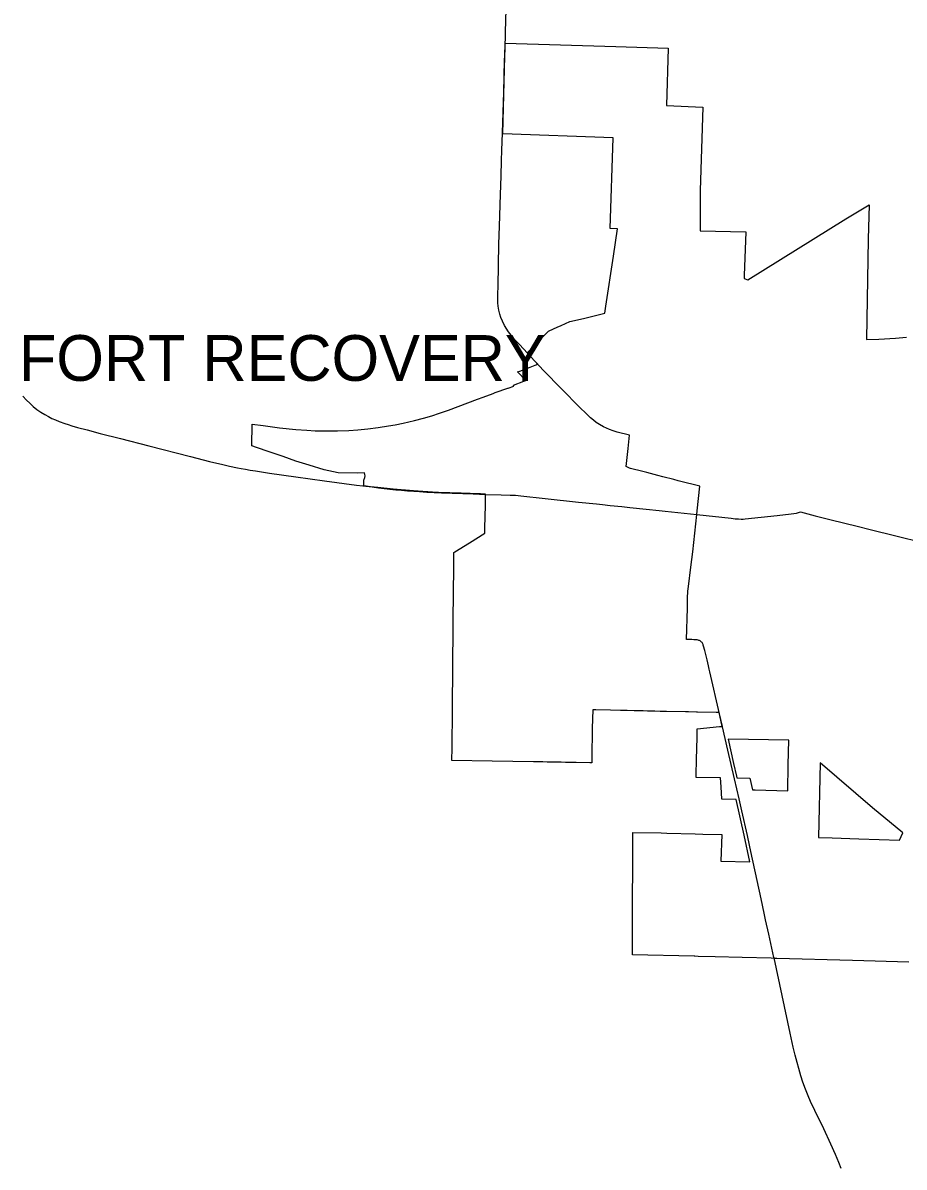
# Model space of a CAD drawing. Extents: x 0 to 34, y 0 to 22.
# Drawn here: x 2.6364 to 2.7913, y 18.9365 to 19.1375 of the extents above; entities that cross this region are included whole.
import ezdxf

# ---------------------------------------------------------------- set-up
doc = ezdxf.new("R2010")
doc.units = 0
for name, color, linetype in [('GM_X_Corporation', 7, 'Continuous'), ('GM_X_Corporation_Text', 7, 'Continuous'), ('GM_X_State_Route', 7, 'Continuous')]:
    doc.layers.add(name, color=color, linetype=linetype)

msp = doc.modelspace()

# ---------------------------------------------------------------- linework, layer by layer
at = {"layer": 'GM_X_Corporation'}
msp.add_lwpolyline([(2.7921084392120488, 18.972499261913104), (2.782176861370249, 18.972773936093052), (2.768918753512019, 18.973140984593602), (2.7684232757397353, 18.9731547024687), (2.7679287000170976, 18.973165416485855), (2.762828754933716, 18.973298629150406), (2.7580490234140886, 18.973421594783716), (2.755074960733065, 18.97349810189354), (2.7544747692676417, 18.97351306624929), (2.754352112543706, 18.973516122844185), (2.743552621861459, 18.973785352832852), (2.7435565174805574, 18.977528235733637), (2.7435577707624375, 18.97873096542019), (2.743564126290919, 18.984829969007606), (2.7436125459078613, 18.987832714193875), (2.7436142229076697, 18.99526618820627), (2.748583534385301, 18.995188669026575), (2.7495976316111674, 18.995161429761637), (2.7545444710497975, 18.995028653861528), (2.755897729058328, 18.994991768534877), (2.7592655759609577, 18.994899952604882), (2.7590678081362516, 18.990246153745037), (2.764188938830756, 18.990114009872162), (2.763188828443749, 18.99479300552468), (2.761775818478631, 19.001095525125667), (2.759259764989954, 19.001114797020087), (2.7590991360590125, 19.003269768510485), (2.7589787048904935, 19.004885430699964), (2.7547333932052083, 19.00494101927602), (2.7548109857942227, 19.00856597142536), (2.7548325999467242, 19.009575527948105), (2.7548471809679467, 19.010256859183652), (2.7548790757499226, 19.01174688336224), (2.754909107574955, 19.013149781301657), (2.7549158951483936, 19.013466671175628), (2.7588280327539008, 19.013869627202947), (2.759311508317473, 19.013919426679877), (2.758753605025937, 19.016330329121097), (2.7582562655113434, 19.016341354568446), (2.754979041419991, 19.016414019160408), (2.7547699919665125, 19.016418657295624), (2.75338786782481, 19.016449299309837), (2.7528570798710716, 19.016461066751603), (2.749545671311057, 19.016534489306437), (2.7493845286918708, 19.01653806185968), (2.7484213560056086, 19.01655941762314), (2.7474555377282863, 19.016580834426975), (2.746202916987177, 19.01660860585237), (2.745392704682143, 19.016626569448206), (2.745009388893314, 19.016635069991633), (2.7438155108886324, 19.016661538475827), (2.742622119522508, 19.016688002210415), (2.7414288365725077, 19.016714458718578), (2.73966882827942, 19.016753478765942), (2.7370872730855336, 19.01681071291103), (2.73655078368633, 19.016822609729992), (2.736454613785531, 19.013627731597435), (2.736429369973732, 19.01121562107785), (2.736424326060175, 19.010733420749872), (2.7363991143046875, 19.008324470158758), (2.736390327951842, 19.007504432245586), (2.7360690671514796, 19.007510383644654), (2.733658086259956, 19.007555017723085), (2.73353262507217, 19.00755733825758), (2.7334009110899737, 19.007559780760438), (2.732597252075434, 19.007574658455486), (2.731793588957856, 19.00758953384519), (2.7309899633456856, 19.0076078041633), (2.7301862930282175, 19.00762207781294), (2.7293826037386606, 19.00763416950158), (2.728578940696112, 19.00764905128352), (2.7277752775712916, 19.007663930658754), (2.7269716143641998, 19.00767880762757), (2.726167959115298, 19.00769368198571), (2.7188777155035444, 19.00782864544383), (2.711814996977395, 19.00791489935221), (2.7118453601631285, 19.01017007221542), (2.7119351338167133, 19.016837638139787), (2.7119404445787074, 19.01723198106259), (2.7121030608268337, 19.038512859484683), (2.7121394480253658, 19.040671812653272), (2.7121494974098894, 19.041718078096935), (2.7121758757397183, 19.044464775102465), (2.7123259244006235, 19.0445587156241), (2.714923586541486, 19.046183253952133), (2.7175843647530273, 19.04784726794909), (2.717603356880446, 19.048758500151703), (2.7176875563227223, 19.052798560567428), (2.71772779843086, 19.05472945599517), (2.7168380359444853, 19.054776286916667), (2.716716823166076, 19.05478266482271), (2.7150294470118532, 19.05484178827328), (2.714525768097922, 19.054859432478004), (2.7134697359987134, 19.05489644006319), (2.7094768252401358, 19.055021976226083), (2.7084151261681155, 19.055055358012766), (2.7050684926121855, 19.055280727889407), (2.701469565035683, 19.05558804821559), (2.698770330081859, 19.055863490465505), (2.6975361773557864, 19.056027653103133), (2.696314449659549, 19.056190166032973), (2.696348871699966, 19.057158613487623), (2.696350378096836, 19.057201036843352), (2.6965251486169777, 19.0576335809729), (2.696545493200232, 19.05792185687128), (2.696504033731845, 19.058199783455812), (2.696482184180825, 19.05843662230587), (2.6951680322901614, 19.05839167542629), (2.691803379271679, 19.058458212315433), (2.6893664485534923, 19.0590124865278), (2.6867527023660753, 19.059807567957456), (2.684408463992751, 19.060501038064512), (2.682180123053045, 19.06133372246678), (2.679696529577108, 19.06216617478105), (2.6774914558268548, 19.062929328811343), (2.6766366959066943, 19.063224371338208), (2.6767448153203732, 19.066999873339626), (2.6786356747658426, 19.066754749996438), (2.681542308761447, 19.066385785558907), (2.684367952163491, 19.066068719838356), (2.686321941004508, 19.06593675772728), (2.687771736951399, 19.06585757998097), (2.6893505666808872, 19.06583225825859), (2.690588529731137, 19.065820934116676), (2.6917343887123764, 19.065835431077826), (2.6937101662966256, 19.065917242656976), (2.69528513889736, 19.066012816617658), (2.697054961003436, 19.06620197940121), (2.6988539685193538, 19.06641843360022), (2.7006507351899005, 19.06670144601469), (2.7018298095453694, 19.066916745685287), (2.7032661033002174, 19.06719974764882), (2.7052527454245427, 19.067671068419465), (2.7068120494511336, 19.068098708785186), (2.7082952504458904, 19.06850482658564), (2.7096131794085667, 19.068936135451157), (2.7112151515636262, 19.069471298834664), (2.714622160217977, 19.070746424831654), (2.7163384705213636, 19.071393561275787), (2.717314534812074, 19.071776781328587), (2.7190460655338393, 19.072429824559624), (2.7193982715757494, 19.072565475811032), (2.7216601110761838, 19.073326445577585), (2.721726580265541, 19.07334880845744), (2.72266649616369, 19.07370910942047), (2.7226136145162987, 19.073860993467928), (2.7244304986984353, 19.074557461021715), (2.7248279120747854, 19.07470580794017), (2.723321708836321, 19.076192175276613), (2.723749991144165, 19.07635635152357), (2.725584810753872, 19.07704123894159), (2.726416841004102, 19.077361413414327), (2.7269121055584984, 19.077552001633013), (2.7263694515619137, 19.078081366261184), (2.7250290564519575, 19.079529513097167), (2.7253670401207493, 19.07987433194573), (2.7287957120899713, 19.08337230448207), (2.730425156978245, 19.084093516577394), (2.7309147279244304, 19.0843102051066), (2.7310125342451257, 19.084353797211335), (2.7325575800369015, 19.085042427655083), (2.734947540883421, 19.08561126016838), (2.7386809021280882, 19.086499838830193), (2.738865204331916, 19.08772251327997), (2.7401964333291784, 19.096554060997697), (2.740919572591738, 19.1013514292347), (2.7409092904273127, 19.101351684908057), (2.7396220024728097, 19.101384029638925), (2.7401425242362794, 19.117331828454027), (2.7207839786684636, 19.11803236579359), (2.7211994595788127, 19.133940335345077), (2.740597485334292, 19.133364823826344), (2.749798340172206, 19.133092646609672), (2.749511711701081, 19.122982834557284), (2.7558772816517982, 19.122733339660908), (2.7554610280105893, 19.108094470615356), (2.755431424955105, 19.10413451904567), (2.7554078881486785, 19.100986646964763), (2.763430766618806, 19.100784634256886), (2.7631533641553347, 19.093117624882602), (2.763142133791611, 19.092592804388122), (2.7637916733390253, 19.092369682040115), (2.7810496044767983, 19.103087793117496), (2.785101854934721, 19.105541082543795), (2.7849610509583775, 19.09952229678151), (2.7846651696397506, 19.081917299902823), (2.786818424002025, 19.08197815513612), (2.7897261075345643, 19.082138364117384), (2.7916726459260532, 19.08228507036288)], dxfattribs=at)
for points in [[(2.7688825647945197, 19.00264270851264), (2.770812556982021, 19.002588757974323), (2.7709167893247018, 19.00718430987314), (2.7710146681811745, 19.011499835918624), (2.760327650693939, 19.011665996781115), (2.7613020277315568, 19.007394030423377), (2.7618184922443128, 19.00519727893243), (2.7618884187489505, 19.004899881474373), (2.7641457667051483, 19.004843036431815), (2.7646349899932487, 19.002761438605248), (2.76510625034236, 19.002748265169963), (2.7669542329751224, 19.002696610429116)], [(2.7764955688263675, 19.00750142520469), (2.776198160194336, 18.99438931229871), (2.778642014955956, 18.994313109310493), (2.7832857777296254, 18.99416831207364), (2.7904802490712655, 18.993943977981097), (2.791014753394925, 18.995238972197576), (2.785740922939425, 18.999615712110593)]]:
    msp.add_lwpolyline(points, close=True, dxfattribs=at)
at = {"layer": 'GM_X_State_Route'}
for p, q in [((2.7269661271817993, 19.077448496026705), (2.725068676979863, 19.07948833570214)), ((2.715574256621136, 19.054757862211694), (2.7177694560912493, 19.05466697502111))]:
    msp.add_line(p, q, dxfattribs=at)
for points in [[(2.725068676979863, 19.07948833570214), (2.723668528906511, 19.080993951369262), (2.722893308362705, 19.08185197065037), (2.722220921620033, 19.08265830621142), (2.7217805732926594, 19.083246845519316), (2.7210717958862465, 19.08437487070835), (2.7206905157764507, 19.0851115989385), (2.7204315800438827, 19.08576236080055), (2.7202591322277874, 19.08631503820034), (2.7200866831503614, 19.087064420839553), (2.719968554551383, 19.087720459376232), (2.719901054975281, 19.088316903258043), (2.7198752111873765, 19.08887221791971), (2.7198678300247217, 19.089870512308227), (2.7199137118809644, 19.091291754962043), (2.720077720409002, 19.098665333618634), (2.7201642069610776, 19.10179312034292), (2.720354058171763, 19.10734993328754), (2.720466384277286, 19.110617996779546), (2.7205502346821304, 19.113359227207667), (2.72061562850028, 19.115097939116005), (2.7207042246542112, 19.118208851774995), (2.7209204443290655, 19.12537833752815), (2.721083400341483, 19.130913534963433), (2.7211509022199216, 19.132810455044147), (2.721236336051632, 19.135921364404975), (2.7214346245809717, 19.14198286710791)], [(2.743034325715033, 19.065060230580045), (2.7408753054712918, 19.065634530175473), (2.7401190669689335, 19.06585232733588), (2.7395089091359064, 19.066074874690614), (2.7390005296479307, 19.06629267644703), (2.738439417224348, 19.06657534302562), (2.7377575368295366, 19.06696717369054), (2.737185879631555, 19.067337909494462), (2.7366801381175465, 19.067709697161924), (2.7361559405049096, 19.068144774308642), (2.7354977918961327, 19.068748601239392), (2.7341793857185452, 19.070037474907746), (2.7311881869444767, 19.073087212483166), (2.7278004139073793, 19.07655883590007), (2.7272946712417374, 19.077095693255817), (2.7269661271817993, 19.077448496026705)], [(2.6364185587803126, 19.07195549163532), (2.637096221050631, 19.071237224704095), (2.637654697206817, 19.070686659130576), (2.6382622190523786, 19.070142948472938), (2.638897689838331, 19.0696203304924), (2.6395748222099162, 19.06913252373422), (2.6402799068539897, 19.068693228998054), (2.6409085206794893, 19.068338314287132), (2.6415297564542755, 19.068031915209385), (2.6421367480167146, 19.06776032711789), (2.6428360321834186, 19.06747765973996), (2.643784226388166, 19.067126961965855), (2.6444123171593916, 19.066931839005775), (2.6450330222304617, 19.06674409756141), (2.646031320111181, 19.06645193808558), (2.647730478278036, 19.065993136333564), (2.649991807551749, 19.06539563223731), (2.6535963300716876, 19.064482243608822), (2.658563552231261, 19.063216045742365), (2.665909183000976, 19.061306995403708), (2.669196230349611, 19.06047481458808), (2.6715936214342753, 19.059904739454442), (2.6727464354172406, 19.05964263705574), (2.674153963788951, 19.059362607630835), (2.6747889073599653, 19.059241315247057), (2.675525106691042, 19.059100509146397), (2.676372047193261, 19.05895285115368), (2.6772864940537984, 19.058793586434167), (2.6797925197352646, 19.05839648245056), (2.6843863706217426, 19.057746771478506), (2.689399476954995, 19.057074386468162), (2.69504541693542, 19.05631287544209)], [(2.742456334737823, 19.059607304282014), (2.7427927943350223, 19.06276778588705), (2.743034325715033, 19.065060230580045)], [(2.755377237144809, 19.056124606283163), (2.7546927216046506, 19.05630654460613), (2.7525052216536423, 19.056844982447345), (2.751597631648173, 19.057072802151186), (2.750798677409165, 19.057273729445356), (2.7489028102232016, 19.057772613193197), (2.7479862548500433, 19.05800095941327), (2.7467095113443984, 19.058334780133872), (2.746051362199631, 19.058504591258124), (2.745378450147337, 19.058677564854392), (2.743178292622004, 19.05920862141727), (2.7430469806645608, 19.05925977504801), (2.742920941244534, 19.059324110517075), (2.742456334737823, 19.059607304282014)], [(2.69504541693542, 19.05631287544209), (2.69618029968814, 19.05618683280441), (2.69777820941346, 19.055979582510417), (2.6989225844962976, 19.055831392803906), (2.700910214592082, 19.05557351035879), (2.701936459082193, 19.055483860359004), (2.7029711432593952, 19.055394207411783), (2.7039973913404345, 19.055317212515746), (2.7051227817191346, 19.05523231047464), (2.7061495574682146, 19.055168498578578), (2.707419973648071, 19.055089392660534), (2.708718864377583, 19.055030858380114), (2.709989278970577, 19.05497390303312), (2.711859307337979, 19.054911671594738), (2.715574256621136, 19.054757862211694)], [(2.754853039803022, 19.051138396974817), (2.7549205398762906, 19.051779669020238), (2.755377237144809, 19.056124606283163)], [(2.7177694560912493, 19.05466697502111), (2.7204605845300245, 19.054616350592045), (2.7220373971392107, 19.054568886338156), (2.7225331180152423, 19.054548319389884), (2.7230003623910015, 19.05452089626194), (2.7234676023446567, 19.0544866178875), (2.723933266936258, 19.05444126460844), (2.7281943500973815, 19.05395609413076), (2.7340496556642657, 19.053334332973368), (2.7372411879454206, 19.05300046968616)], [(2.7372411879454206, 19.05300046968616), (2.7382490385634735, 19.052895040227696), (2.7396460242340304, 19.052752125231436), (2.7416874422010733, 19.052541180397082), (2.7430511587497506, 19.05239874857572)], [(2.7430511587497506, 19.05239874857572), (2.745949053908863, 19.052096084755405), (2.748230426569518, 19.051849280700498), (2.7493046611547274, 19.051733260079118), (2.754853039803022, 19.051138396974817)], [(2.754853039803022, 19.051138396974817), (2.7609087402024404, 19.0504807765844), (2.7615827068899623, 19.050407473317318), (2.7621564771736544, 19.05036159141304), (2.7626637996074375, 19.05034260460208), (2.7630018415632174, 19.050347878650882), (2.763360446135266, 19.050375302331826), (2.7689731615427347, 19.050970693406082), (2.771439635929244, 19.05123912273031), (2.7719042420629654, 19.051306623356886), (2.7723319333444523, 19.051386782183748), (2.7730560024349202, 19.051595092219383)], [(2.7730560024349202, 19.051595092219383), (2.7756184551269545, 19.050934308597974), (2.778210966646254, 19.05027984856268), (2.783225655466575, 19.049014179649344), (2.7850518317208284, 19.048562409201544)], [(2.7532501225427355, 19.037252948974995), (2.7532730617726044, 19.037649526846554), (2.7533627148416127, 19.03849225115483), (2.753814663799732, 19.041887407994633), (2.7541205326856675, 19.04456851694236), (2.754853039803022, 19.051138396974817)], [(2.7850518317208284, 19.048562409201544), (2.7900323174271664, 19.04733031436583), (2.7943007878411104, 19.04627980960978), (2.7949420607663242, 19.046136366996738), (2.7951624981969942, 19.04609312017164), (2.795346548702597, 19.04607413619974), (2.7955237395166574, 19.04606728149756), (2.7956956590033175, 19.046074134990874), (2.796002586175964, 19.046109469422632), (2.796261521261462, 19.046167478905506), (2.7965035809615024, 19.04626504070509), (2.796707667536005, 19.046390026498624), (2.7969165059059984, 19.04654981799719), (2.7970958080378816, 19.04669800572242), (2.7972608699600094, 19.046871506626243), (2.7974586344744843, 19.047109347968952), (2.7976426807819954, 19.047379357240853), (2.797833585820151, 19.047669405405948), (2.7988139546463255, 19.04926520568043), (2.7995058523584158, 19.050447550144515), (2.79955060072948, 19.050519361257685)], [(2.758817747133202, 19.01611996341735), (2.7571486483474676, 19.023474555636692), (2.757039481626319, 19.023949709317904), (2.756905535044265, 19.024544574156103), (2.756647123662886, 19.02562303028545), (2.756247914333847, 19.02724625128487), (2.7560406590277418, 19.02801619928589), (2.7559847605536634, 19.02818337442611), (2.755933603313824, 19.02830835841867), (2.7558824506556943, 19.028424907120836), (2.7558265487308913, 19.028526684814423), (2.755761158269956, 19.0286289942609), (2.75568521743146, 19.02871126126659), (2.7556034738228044, 19.028796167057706), (2.7555138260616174, 19.028877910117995), (2.7554104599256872, 19.028949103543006), (2.75532450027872, 19.028990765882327), (2.7552127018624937, 19.029032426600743), (2.755082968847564, 19.029065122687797), (2.754924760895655, 19.029097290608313), (2.7547575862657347, 19.02911574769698), (2.75455771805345, 19.02913420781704), (2.7543346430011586, 19.029147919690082), (2.7539987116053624, 19.02916532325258), (2.75304945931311, 19.029197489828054), (2.7531865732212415, 19.03471106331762), (2.7532271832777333, 19.036856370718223), (2.7532501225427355, 19.037252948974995)], [(2.759348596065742, 19.013836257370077), (2.759329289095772, 19.01391875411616), (2.758817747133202, 19.01611996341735)], [(2.7683972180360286, 18.973330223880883), (2.7674976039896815, 18.977412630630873), (2.7669422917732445, 18.979932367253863), (2.7666896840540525, 18.981092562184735), (2.7661475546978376, 18.983587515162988), (2.7647305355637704, 18.990071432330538), (2.7645064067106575, 18.991095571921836), (2.7640739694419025, 18.993069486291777), (2.763721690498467, 18.99474491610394), (2.7627508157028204, 18.99908299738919), (2.762267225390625, 19.001186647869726), (2.7614661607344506, 19.004678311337), (2.7603138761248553, 19.00971145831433), (2.759348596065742, 19.013836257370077)], [(2.7802175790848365, 18.93623249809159), (2.779795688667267, 18.93731569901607), (2.779214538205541, 18.938675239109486), (2.7783791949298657, 18.94049780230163), (2.7771372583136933, 18.943176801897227), (2.77555358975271, 18.946453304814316), (2.77483637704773, 18.947977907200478), (2.7743986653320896, 18.9489920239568), (2.7739356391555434, 18.950166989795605), (2.773490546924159, 18.951404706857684), (2.7731372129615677, 18.95250689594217), (2.7721099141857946, 18.956157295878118), (2.771776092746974, 18.95753898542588), (2.7712392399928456, 18.96001073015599), (2.7684152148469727, 18.973248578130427), (2.7683972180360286, 18.973330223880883)]]:
    msp.add_lwpolyline(points, dxfattribs=at)

# ---------------------------------------------------------------- texts
at = {"layer": 'GM_X_Corporation_Text'}
msp.add_text('FORT RECOVERY', height=0.008037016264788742, rotation=1.0000000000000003e-05, dxfattribs=at).set_placement((2.635742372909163, 19.074625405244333))

doc.saveas('drawing.dxf')
